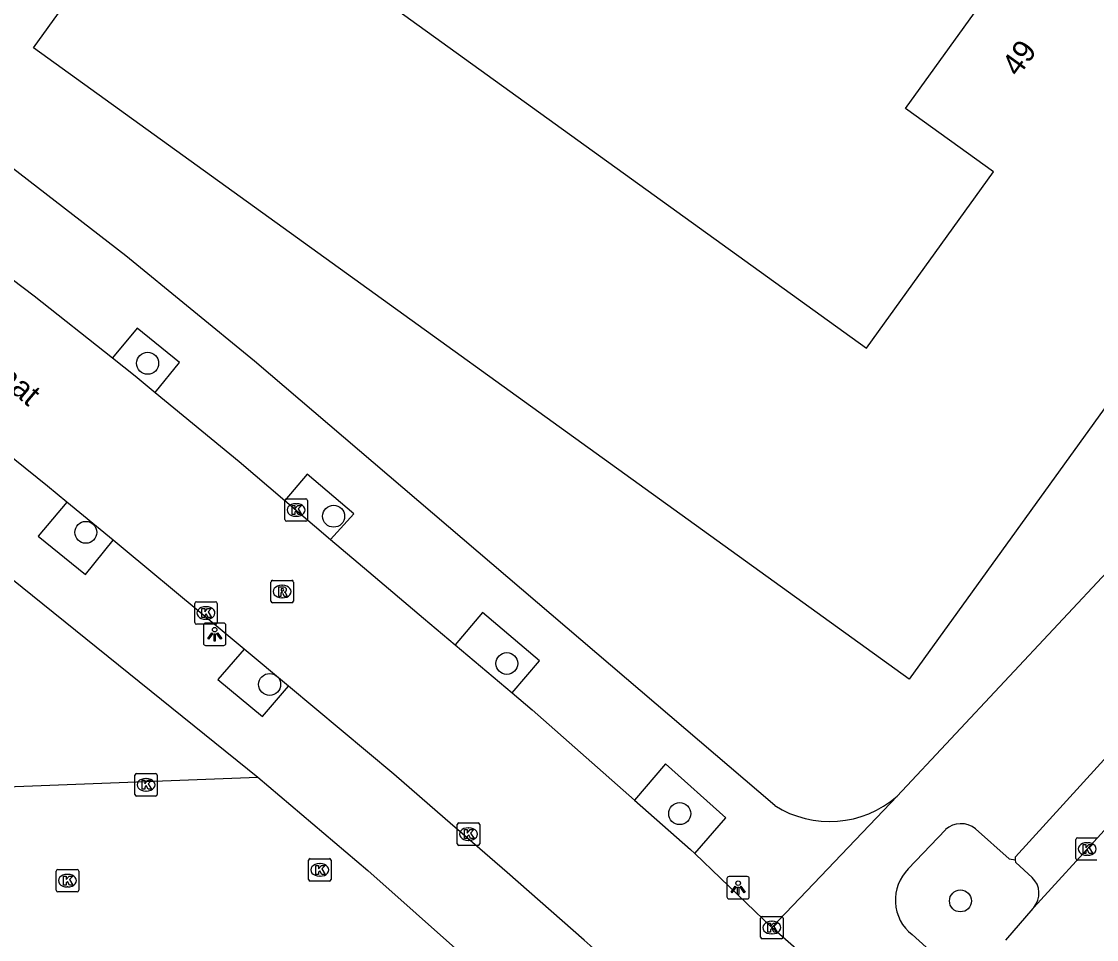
# Model space of a CAD drawing. Extents: x 160356 to 161355, y 381727 to 382845.
# Drawn here: x 160937.12 to 160984.99, y 382053.64 to 382094.5 of the extents above; entities that cross this region are included whole.
import ezdxf

# ---------------------------------------------------------------- set-up
doc = ezdxf.new("R2010")
doc.units = 0
for name, color, linetype in [('IMGEO_Boom', 7, 'Continuous'), ('IMGEO_Kolk', 7, 'Continuous'), ('IMGEO_Lichtpunt', 7, 'Continuous'), ('IMGEO_Openbare_ruimte_label', 7, 'Continuous'), ('IMGEO_Pand', 7, 'Continuous'), ('IMGEO_Pand_nummerreeks', 7, 'Continuous'), ('IMGEO_Parkeervlak_open', 7, 'Continuous'), ('IMGEO_Rijbaan_lokaal_open', 7, 'Continuous'), ('IMGEO_Rioolput', 7, 'Continuous'), ('IMGEO_Voetpad_open', 7, 'Continuous')]:
    doc.layers.add(name, color=color, linetype=linetype)

msp = doc.modelspace()

# ---------------------------------------------------------------- linework, layer by layer
at = {"layer": 'IMGEO_Boom'}
for centre in [(160942.736, 382079.29), (160951.019, 382072.48), (160939.986, 382071.763), (160958.73, 382065.924), (160948.168, 382064.991), (160966.429, 382059.24), (160978.929, 382055.355)]:
    msp.add_circle(centre, 0.489, dxfattribs=at)
at = {"layer": 'IMGEO_Kolk'}
for p, q in [((160948.847, 382072.333), (160948.847, 382073.185)), ((160948.922, 382073.259), (160949.774, 382073.259)), ((160949.335, 382073.039), (160949.36, 382073.039)), ((160949.848, 382073.185), (160949.848, 382072.333)), ((160949.774, 382072.259), (160948.922, 382072.259)), ((160949.358, 382072.479), (160949.333, 382072.479)), ((160944.833, 382067.745), (160944.833, 382068.597)), ((160944.908, 382068.671), (160945.76, 382068.671)), ((160945.321, 382068.451), (160945.346, 382068.451)), ((160945.834, 382068.597), (160945.834, 382067.745)), ((160945.344, 382067.891), (160945.319, 382067.891)), ((160945.76, 382067.671), (160944.908, 382067.671)), ((160942.167, 382060.097), (160942.167, 382060.949)), ((160942.242, 382061.023), (160943.094, 382061.023)), ((160942.655, 382060.803), (160942.68, 382060.803)), ((160943.168, 382060.949), (160943.168, 382060.097)), ((160942.678, 382060.243), (160942.653, 382060.243)), ((160943.094, 382060.023), (160942.242, 382060.023)), ((160956.526, 382057.902), (160956.526, 382058.754)), ((160956.601, 382058.828), (160957.453, 382058.828)), ((160957.527, 382058.754), (160957.527, 382057.902)), ((160957.014, 382058.608), (160957.039, 382058.608)), ((160984.147, 382058.167), (160984.999, 382058.167)), ((160957.453, 382057.828), (160956.601, 382057.828)), ((160957.037, 382058.048), (160957.012, 382058.048)), ((160984.072, 382057.241), (160984.072, 382058.093)), ((160984.56, 382057.947), (160984.585, 382057.947)), ((160949.977, 382057.235), (160950.829, 382057.235)), ((160984.583, 382057.387), (160984.558, 382057.387)), ((160938.741, 382056.758), (160939.593, 382056.758)), ((160949.902, 382056.309), (160949.902, 382057.161)), ((160950.39, 382057.015), (160950.415, 382057.015)), ((160950.903, 382057.161), (160950.903, 382056.309)), ((160984.999, 382057.167), (160984.147, 382057.167)), ((160938.666, 382055.832), (160938.666, 382056.684)), ((160939.154, 382056.538), (160939.179, 382056.538)), ((160939.667, 382056.684), (160939.667, 382055.832)), ((160950.413, 382056.455), (160950.388, 382056.455)), ((160939.177, 382055.978), (160939.152, 382055.978)), ((160950.829, 382056.235), (160949.977, 382056.235)), ((160939.593, 382055.758), (160938.741, 382055.758)), ((160970.03, 382053.741), (160970.03, 382054.593)), ((160970.105, 382054.667), (160970.957, 382054.667)), ((160970.518, 382054.447), (160970.543, 382054.447)), ((160971.031, 382054.593), (160971.031, 382053.741)), ((160970.541, 382053.887), (160970.516, 382053.887)), ((160970.957, 382053.667), (160970.105, 382053.667))]:
    msp.add_line(p, q, dxfattribs=at)
for points in [[(160948.847, 382072.333), (160948.847, 382073.185)], [(160948.922, 382073.259), (160949.774, 382073.259)], [(160949.848, 382073.185), (160949.848, 382072.333)], [(160949.168, 382072.959), (160949.291, 382072.959), (160949.291, 382072.808), (160949.421, 382072.959), (160949.585, 382072.959), (160949.439, 382072.808), (160949.592, 382072.559), (160949.44, 382072.559), (160949.355, 382072.723), (160949.291, 382072.656), (160949.291, 382072.559), (160949.168, 382072.559), (160949.168, 382072.959)], [(160949.774, 382072.259), (160948.922, 382072.259)], [(160944.833, 382067.745), (160944.833, 382068.597)], [(160944.908, 382068.671), (160945.76, 382068.671)], [(160945.154, 382068.371), (160945.277, 382068.371), (160945.277, 382068.22), (160945.407, 382068.371), (160945.571, 382068.371), (160945.425, 382068.22), (160945.578, 382067.971), (160945.426, 382067.971), (160945.341, 382068.135), (160945.277, 382068.068), (160945.277, 382067.971), (160945.154, 382067.971), (160945.154, 382068.371)], [(160945.834, 382068.597), (160945.834, 382067.745)], [(160945.76, 382067.671), (160944.908, 382067.671)], [(160942.167, 382060.097), (160942.167, 382060.949)], [(160942.242, 382061.023), (160943.094, 382061.023)], [(160942.488, 382060.723), (160942.611, 382060.723), (160942.611, 382060.572), (160942.741, 382060.723), (160942.905, 382060.723), (160942.759, 382060.572), (160942.912, 382060.323), (160942.76, 382060.323), (160942.675, 382060.487), (160942.611, 382060.42), (160942.611, 382060.323), (160942.488, 382060.323), (160942.488, 382060.723)], [(160943.168, 382060.949), (160943.168, 382060.097)], [(160943.094, 382060.023), (160942.242, 382060.023)], [(160956.526, 382057.902), (160956.526, 382058.754)], [(160956.601, 382058.828), (160957.453, 382058.828)], [(160957.527, 382058.754), (160957.527, 382057.902)], [(160956.847, 382058.528), (160956.97, 382058.528), (160956.97, 382058.377), (160957.1, 382058.528), (160957.264, 382058.528), (160957.118, 382058.377), (160957.271, 382058.128), (160957.119, 382058.128), (160957.034, 382058.292), (160956.97, 382058.225), (160956.97, 382058.128), (160956.847, 382058.128), (160956.847, 382058.528)], [(160984.147, 382058.167), (160984.999, 382058.167)], [(160957.453, 382057.828), (160956.601, 382057.828)], [(160984.072, 382057.241), (160984.072, 382058.093)], [(160984.393, 382057.867), (160984.516, 382057.867), (160984.516, 382057.716), (160984.646, 382057.867), (160984.81, 382057.867), (160984.664, 382057.716), (160984.817, 382057.467), (160984.665, 382057.467), (160984.58, 382057.631), (160984.516, 382057.564), (160984.516, 382057.467), (160984.393, 382057.467), (160984.393, 382057.867)], [(160949.977, 382057.235), (160950.829, 382057.235)], [(160938.741, 382056.758), (160939.593, 382056.758)], [(160949.902, 382056.309), (160949.902, 382057.161)], [(160950.223, 382056.935), (160950.346, 382056.935), (160950.346, 382056.784), (160950.476, 382056.935), (160950.64, 382056.935), (160950.494, 382056.784), (160950.647, 382056.535), (160950.495, 382056.535), (160950.41, 382056.699), (160950.346, 382056.632), (160950.346, 382056.535), (160950.223, 382056.535), (160950.223, 382056.935)], [(160950.903, 382057.161), (160950.903, 382056.309)], [(160984.999, 382057.167), (160984.147, 382057.167)], [(160938.666, 382055.832), (160938.666, 382056.684)], [(160938.987, 382056.458), (160939.11, 382056.458), (160939.11, 382056.307), (160939.24, 382056.458), (160939.404, 382056.458), (160939.258, 382056.307), (160939.411, 382056.058), (160939.259, 382056.058), (160939.174, 382056.222), (160939.11, 382056.155), (160939.11, 382056.058), (160938.987, 382056.058), (160938.987, 382056.458)], [(160939.667, 382056.684), (160939.667, 382055.832)], [(160950.829, 382056.235), (160949.977, 382056.235)], [(160939.593, 382055.758), (160938.741, 382055.758)], [(160970.03, 382053.741), (160970.03, 382054.593)], [(160970.105, 382054.667), (160970.957, 382054.667)], [(160970.351, 382054.367), (160970.474, 382054.367), (160970.474, 382054.216), (160970.604, 382054.367), (160970.768, 382054.367), (160970.622, 382054.216), (160970.775, 382053.967), (160970.623, 382053.967), (160970.538, 382054.131), (160970.474, 382054.064), (160970.474, 382053.967), (160970.351, 382053.967), (160970.351, 382054.367)], [(160971.031, 382054.593), (160971.031, 382053.741)], [(160970.957, 382053.667), (160970.105, 382053.667)]]:
    msp.add_lwpolyline(points, dxfattribs=at)
for centre, start, end in [((160948.924, 382073.183), 91.552, 178.448), ((160948.924, 382073.183), 91.552, 178.448), ((160949.772, 382073.183), 1.552, 88.448), ((160949.772, 382073.183), 1.552, 88.448), ((160948.924, 382072.335), 181.552, 268.448), ((160948.924, 382072.335), 181.552, 268.448), ((160949.772, 382072.335), 271.552, 358.448), ((160949.772, 382072.335), 271.552, 358.448), ((160944.91, 382068.595), 91.552, 178.448), ((160944.91, 382068.595), 91.552, 178.448), ((160945.758, 382068.595), 1.552, 88.448), ((160945.758, 382068.595), 1.552, 88.448), ((160944.91, 382067.747), 181.552, 268.448), ((160944.91, 382067.747), 181.552, 268.448), ((160945.758, 382067.747), 271.552, 358.448), ((160945.758, 382067.747), 271.552, 358.448), ((160942.244, 382060.947), 91.552, 178.448), ((160942.244, 382060.947), 91.552, 178.448), ((160943.092, 382060.947), 1.552, 88.448), ((160943.092, 382060.947), 1.552, 88.448), ((160942.244, 382060.099), 181.552, 268.448), ((160942.244, 382060.099), 181.552, 268.448), ((160943.092, 382060.099), 271.552, 358.448), ((160943.092, 382060.099), 271.552, 358.448), ((160956.603, 382058.752), 91.552, 178.448), ((160956.603, 382058.752), 91.552, 178.448), ((160957.451, 382058.752), 1.552, 88.448), ((160957.451, 382058.752), 1.552, 88.448), ((160984.149, 382058.091), 91.552, 178.448), ((160984.149, 382058.091), 91.552, 178.448), ((160956.603, 382057.904), 181.552, 268.448), ((160956.603, 382057.904), 181.552, 268.448), ((160957.451, 382057.904), 271.552, 358.448), ((160957.451, 382057.904), 271.552, 358.448), ((160949.979, 382057.159), 91.552, 178.448), ((160949.979, 382057.159), 91.552, 178.448), ((160950.827, 382057.159), 1.552, 88.448), ((160950.827, 382057.159), 1.552, 88.448), ((160984.149, 382057.243), 181.552, 268.448), ((160984.149, 382057.243), 181.552, 268.448), ((160938.743, 382056.682), 91.552, 178.448), ((160938.743, 382056.682), 91.552, 178.448), ((160939.591, 382056.682), 1.552, 88.448), ((160939.591, 382056.682), 1.552, 88.448), ((160949.979, 382056.311), 181.552, 268.448), ((160949.979, 382056.311), 181.552, 268.448), ((160950.827, 382056.311), 271.552, 358.448), ((160950.827, 382056.311), 271.552, 358.448), ((160938.743, 382055.834), 181.552, 268.448), ((160938.743, 382055.834), 181.552, 268.448), ((160939.591, 382055.834), 271.552, 358.448), ((160939.591, 382055.834), 271.552, 358.448), ((160970.107, 382054.591), 91.552, 178.448), ((160970.107, 382054.591), 91.552, 178.448), ((160970.955, 382054.591), 1.552, 88.448), ((160970.955, 382054.591), 1.552, 88.448), ((160970.107, 382053.743), 181.552, 268.448), ((160970.107, 382053.743), 181.552, 268.448), ((160970.955, 382053.743), 271.552, 358.448), ((160970.955, 382053.743), 271.552, 358.448)]:
    msp.add_arc(centre, 0.0765, start, end, dxfattribs=at)
for centre, major_axis, ratio, start_param, end_param in [((160949.334, 382072.759), (-0.387, 0.002), 0.722429, 4.712389, 7.853982), ((160949.359, 382072.759), (-0.39, 0.002), 0.717154, 1.570796, 4.712389), ((160945.32, 382068.171), (-0.387, 0.002), 0.722429, 4.712389, 7.853982), ((160945.345, 382068.171), (-0.39, 0.002), 0.717154, 1.570796, 4.712389), ((160942.654, 382060.523), (-0.387, 0.002), 0.722429, 4.712389, 7.853982), ((160942.679, 382060.523), (-0.39, 0.002), 0.717154, 1.570796, 4.712389), ((160957.013, 382058.328), (-0.387, 0.002), 0.722429, 4.712389, 7.853982), ((160957.038, 382058.328), (-0.39, 0.002), 0.717154, 1.570796, 4.712389), ((160984.559, 382057.667), (-0.387, 0.002), 0.722429, 4.712389, 7.853982), ((160984.584, 382057.667), (-0.39, 0.002), 0.717154, 1.570796, 4.712389), ((160950.389, 382056.735), (-0.387, 0.002), 0.722429, 4.712389, 7.853982), ((160950.414, 382056.735), (-0.39, 0.002), 0.717154, 1.570796, 4.712389), ((160939.153, 382056.258), (-0.387, 0.002), 0.722429, 4.712389, 7.853982), ((160939.178, 382056.258), (-0.39, 0.002), 0.717154, 1.570796, 4.712389), ((160970.517, 382054.167), (-0.387, 0.002), 0.722429, 4.712389, 7.853982), ((160970.542, 382054.167), (-0.39, 0.002), 0.717154, 1.570796, 4.712389)]:
    msp.add_ellipse(centre, major_axis=major_axis, ratio=ratio, start_param=start_param, end_param=end_param, dxfattribs=at)
at = {"layer": 'IMGEO_Lichtpunt'}
for p, q in [((160945.223, 382067.63), (160945.223, 382066.823)), ((160945.223, 382067.63), (160945.223, 382066.823)), ((160946.125, 382067.725), (160945.317, 382067.725)), ((160946.125, 382067.725), (160945.317, 382067.725)), ((160946.219, 382066.823), (160946.219, 382067.63)), ((160946.219, 382066.823), (160946.219, 382067.63)), ((160945.317, 382066.729), (160946.125, 382066.729)), ((160945.317, 382066.729), (160946.125, 382066.729)), ((160968.531, 382056.345), (160968.531, 382055.538)), ((160968.531, 382056.345), (160968.531, 382055.538)), ((160969.433, 382056.44), (160968.625, 382056.44)), ((160969.433, 382056.44), (160968.625, 382056.44)), ((160969.527, 382055.538), (160969.527, 382056.345)), ((160969.527, 382055.538), (160969.527, 382056.345)), ((160968.625, 382055.444), (160969.433, 382055.444)), ((160968.625, 382055.444), (160969.433, 382055.444))]:
    msp.add_line(p, q, dxfattribs=at)
for points in [[(160945.597, 382067.294), (160945.636, 382067.266), (160945.448, 382067.004), (160945.41, 382067.031), (160945.597, 382067.294)], [(160945.809, 382067.266), (160945.847, 382067.293), (160946.034, 382067.031), (160945.995, 382067.003), (160945.809, 382067.266)], [(160945.699, 382067.246), (160945.746, 382067.246), (160945.746, 382066.924), (160945.699, 382066.924), (160945.699, 382067.246)], [(160968.905, 382056.009), (160968.944, 382055.981), (160968.756, 382055.719), (160968.718, 382055.746), (160968.905, 382056.009)], [(160969.007, 382055.961), (160969.054, 382055.961), (160969.054, 382055.639), (160969.007, 382055.639), (160969.007, 382055.961)], [(160969.117, 382055.981), (160969.155, 382056.008), (160969.342, 382055.746), (160969.303, 382055.718), (160969.117, 382055.981)]]:
    msp.add_lwpolyline(points, dxfattribs=at)
for centre in [(160945.722, 382067.428), (160969.03, 382056.143)]:
    msp.add_circle(centre, 0.0994, dxfattribs=at)
for centre, start, end in [((160945.317, 382067.63), 90, 180), ((160945.317, 382067.63), 90, 180), ((160946.125, 382067.63), 0, 90), ((160946.125, 382067.63), 0, 90), ((160945.317, 382066.823), 180, 270), ((160945.317, 382066.823), 180, 270), ((160946.125, 382066.823), 270, 0), ((160946.125, 382066.823), 270, 360), ((160968.625, 382056.345), 90, 180), ((160968.625, 382056.345), 90, 180), ((160969.433, 382056.345), 0, 90), ((160969.433, 382056.345), 0, 90), ((160968.625, 382055.538), 180, 270), ((160968.625, 382055.538), 180, 270), ((160969.433, 382055.538), 270, 0), ((160969.433, 382055.538), 270, 360)]:
    msp.add_arc(centre, 0.0946, start, end, dxfattribs=at)
at = {"layer": 'IMGEO_Pand'}
msp.add_lwpolyline([(160974.75, 382079.961), (160980.406, 382087.807), (160976.479, 382090.639), (160982.169, 382098.533), (160986.073, 382095.72), (160991.577, 382103.356), (160960.839, 382125.613), (160967.371, 382134.674), (160981.032, 382124.828), (160981.957, 382124.161), (161000, 382111.157), (161006.438, 382106.555), (161000, 382097.624), (160976.649, 382065.23), (160937.66, 382093.334), (160943.998, 382102.128), (160974.75, 382079.961)], dxfattribs=at)
at = {"layer": 'IMGEO_Parkeervlak_open'}
msp.add_lwpolyline([(160982.124, 382056.4), (160981.397, 382057.065), (160981.375, 382057.177)], dxfattribs=at)
msp.add_arc((160981.448, 382055.695), 0.976, 319.5297, 46.2037, dxfattribs=at)
at = {"layer": 'IMGEO_Rijbaan_lokaal_open'}
for points in [[(160935.28, 382084.105), (160937.686, 382082.286), (160941.168, 382079.528)], [(160941.168, 382079.528), (160942.183, 382078.724), (160943.071, 382077.993)], [(160943.071, 382077.993), (160946.812, 382074.914), (160948.845, 382073.185)], [(160939.141, 382073.105), (160938.279, 382073.812), (160933.9, 382077.338), (160933.378, 382077.748)], [(160941.204, 382071.413), (160939.141, 382073.105)], [(160948.845, 382073.185), (160950.886, 382071.45)], [(160947.033, 382066.558), (160944.988, 382068.265), (160941.742, 382070.971), (160941.204, 382071.413)], [(160950.886, 382071.45), (160952.589, 382070.002), (160955.024, 382067.943), (160956.436, 382066.753)], [(160949.002, 382064.915), (160947.033, 382066.558)], [(160956.436, 382066.753), (160958.972, 382064.616)], [(160962.709, 382053.131), (160962.177, 382053.605), (160958.753, 382056.615), (160955.988, 382059.014), (160953.698, 382060.997), (160949.002, 382064.915)], [(160991.149, 382064.859), (160982.191, 382055.062)], [(160958.972, 382064.616), (160959.865, 382063.864), (160964.421, 382059.843)], [(160964.421, 382059.843), (160966.911, 382057.646), (160967.099, 382057.466)], [(160967.099, 382057.466), (160970.531, 382054.167)], [(160982.191, 382055.062), (160982.146, 382055.013), (160980.942, 382053.607)], [(160972.566, 382052.382), (160972.346, 382052.586), (160970.531, 382054.167)]]:
    msp.add_lwpolyline(points, dxfattribs=at)
at = {"layer": 'IMGEO_Rioolput'}
for p, q in [((160948.225, 382068.7), (160948.225, 382069.552)), ((160948.3, 382069.626), (160949.152, 382069.626)), ((160948.713, 382069.406), (160948.738, 382069.406)), ((160949.226, 382069.552), (160949.226, 382068.7)), ((160948.736, 382068.846), (160948.711, 382068.846)), ((160949.152, 382068.626), (160948.3, 382068.626))]:
    msp.add_line(p, q, dxfattribs=at)
for points in [[(160948.225, 382068.7), (160948.225, 382069.552)], [(160948.3, 382069.626), (160949.152, 382069.626)], [(160948.814, 382069.324), (160948.562, 382069.326), (160948.562, 382068.926)], [(160948.74, 382069.245), (160948.686, 382069.245), (160948.686, 382069.164)], [(160949.226, 382069.552), (160949.226, 382068.7)], [(160948.562, 382068.926), (160948.686, 382068.926), (160948.686, 382069.088), (160948.697, 382069.088)], [(160948.686, 382069.164), (160948.738, 382069.164)], [(160948.744, 382069.059), (160948.815, 382068.926), (160948.955, 382068.926), (160948.89, 382069.052)], [(160949.152, 382068.626), (160948.3, 382068.626)]]:
    msp.add_lwpolyline(points, dxfattribs=at)
for centre, radius, start, end in [((160948.302, 382069.55), 0.0765, 91.552, 178.448), ((160948.302, 382069.55), 0.0765, 91.552, 178.448), ((160948.722, 382069.353), 0.19, 274.7715, 282.9687), ((160948.746, 382069.149), 0.0964, 77.0061, 93.1865), ((160948.76, 382069.206), 0.0378, 276.6634, 79.6772), ((160948.813, 382069.214), 0.109, 350.3612, 89.416), ((160948.811, 382069.214), 0.112, 277.5842, 350.9817), ((160949.15, 382069.55), 0.0765, 1.552, 88.448), ((160949.15, 382069.55), 0.0765, 1.552, 88.448), ((160948.302, 382068.702), 0.0765, 181.552, 268.448), ((160948.302, 382068.702), 0.0765, 181.552, 268.448), ((160948.696, 382069.035), 0.0533, 26.0293, 88.6989), ((160948.795, 382068.999), 0.108, 29.5134, 73.7905), ((160949.15, 382068.702), 0.0765, 271.552, 358.448), ((160949.15, 382068.702), 0.0765, 271.552, 358.448)]:
    msp.add_arc(centre, radius, start, end, dxfattribs=at)
for centre, major_axis, ratio, start_param, end_param in [((160948.712, 382069.126), (-0.387, 0.002), 0.722429, 4.712389, 7.853982), ((160948.737, 382069.126), (-0.39, 0.002), 0.717154, 1.570796, 4.712389)]:
    msp.add_ellipse(centre, major_axis=major_axis, ratio=ratio, start_param=start_param, end_param=end_param, dxfattribs=at)
at = {"layer": 'IMGEO_Voetpad_open'}
for points in [[(160976.106, 382060.019), (161000, 382085.543), (161016.243, 382102.923)], [(160970.663, 382059.599), (160947.496, 382079.387), (160941.771, 382084.079), (160930.416, 382092.841)], [(160913.903, 382087.23), (160925.653, 382078.584), (160947.65, 382060.865)], [(160943.071, 382077.993), (160944.151, 382079.324), (160942.266, 382080.848), (160941.168, 382079.528)], [(160950.886, 382071.45), (160951.918, 382072.588), (160949.839, 382074.354), (160948.845, 382073.185)], [(160939.141, 382073.105), (160937.861, 382071.596), (160939.968, 382069.893), (160941.204, 382071.413)], [(160958.972, 382064.616), (160960.192, 382066.042), (160957.645, 382068.198), (160956.436, 382066.753)], [(160947.033, 382066.558), (160945.867, 382065.215), (160947.848, 382063.557), (160949.002, 382064.915)], [(160981.375, 382057.177), (160981.382, 382057.316), (160988.807, 382065.469)], [(160967.099, 382057.466), (160968.482, 382059.048), (160965.789, 382061.464), (160964.421, 382059.843)], [(160920.227, 382059.811), (160947.65, 382060.865)], [(160947.65, 382060.865), (160952.547, 382056.706), (160961.02, 382049.177)], [(160970.531, 382054.167), (160976.106, 382060.019)], [(160976.608, 382056.776), (160978.258, 382058.526)], [(160979.601, 382058.561), (160981.097, 382057.235), (160981.375, 382057.177)], [(160979.126, 382051.741), (160976.775, 382053.855)]]:
    msp.add_lwpolyline(points, dxfattribs=at)
for centre, radius, start, end in [((160973.104, 382063.443), 4.554, 237.5855, 311.2393), ((160978.95, 382057.756), 1.036, 51.0543, 131.9314), ((160977.987, 382055.39), 1.956, 134.8564, 231.6879)]:
    msp.add_arc(centre, radius, start, end, dxfattribs=at)

# ---------------------------------------------------------------- texts
at = {"layer": 'IMGEO_Openbare_ruimte_label'}
msp.add_text('Hendrik Consciencestraat', height=1, rotation=319.7468, dxfattribs=at).set_placement((160925.744, 382087.236))
at = {"layer": 'IMGEO_Pand_nummerreeks'}
msp.add_text('49', height=1, rotation=54.2133, dxfattribs=at).set_placement((160981.502, 382091.998))

doc.saveas('drawing.dxf')
